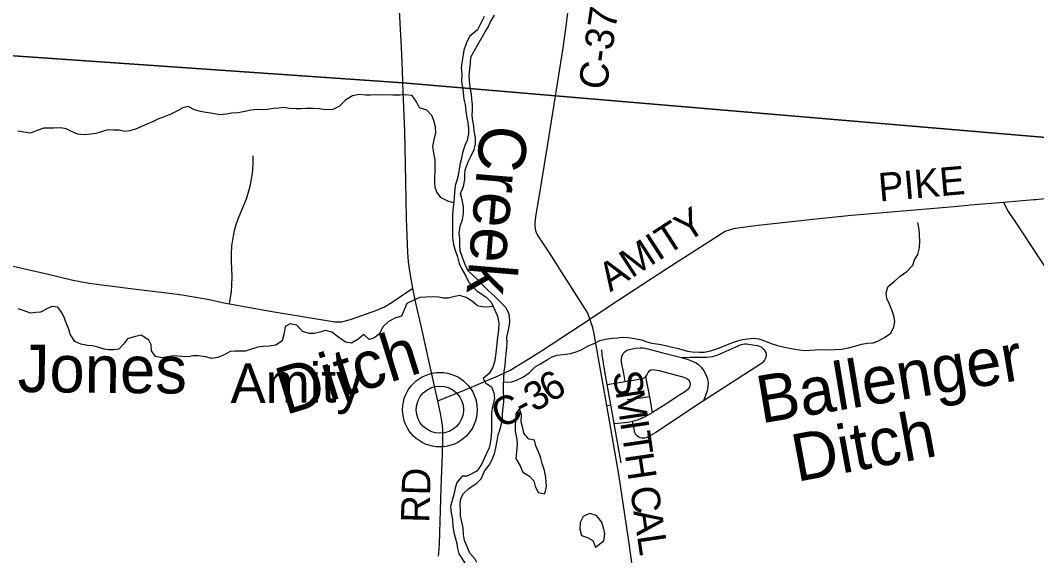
# Model space of a CAD drawing. Extents: x 114604 to 551442, y 316898 to 567001.
# Drawn here: x 131240 to 141956, y 424165 to 429812 of the extents above; entities that cross this region are included whole.
import ezdxf

# ---------------------------------------------------------------- set-up
doc = ezdxf.new("R2010")
doc.units = 0
for name, color, linetype in [('_CIVIL_CONSTRUCTION', 7, 'Continuous'), ('DV_X_County_Line', 7, 'Continuous'), ('GE_P_Alignment_1000_Cardinal_Points', 7, 'Continuous'), ('GE_P_Alignment_500_Bearings', 7, 'Continuous'), ('GE_P_Alignment_500_Distances', 7, 'Continuous'), ('GE_X_Alignment', 7, 'Continuous'), ('MT_X_Edge_Line', 7, 'Continuous'), ('PM_P_Cells', 7, 'Continuous'), ('PM_P_CL_Double_Solid', 7, 'Continuous'), ('PM_P_Crosswalk', 7, 'Continuous'), ('PM_P_Stop_Line', 7, 'Continuous'), ('PM_X_Dotted_Line', 7, 'Continuous'), ('RD_P_GR_Rt', 7, 'Continuous')]:
    doc.layers.add(name, color=color, linetype=linetype)

msp = doc.modelspace()

# ---------------------------------------------------------------- linework, layer by layer
at = {"layer": 'DV_X_County_Line'}
for points in [[(136061, 429549), (136141, 429690), (136173, 429740), (136199, 429796), (136239, 429867)], [(136129, 429854), (136061, 429713)], [(136061, 429713), (135975, 429641), (135944, 429575), (135918, 429499), (135908, 429449), (135895, 429363), (135889, 429311), (135895, 429243), (135892, 429172), (135902, 429104), (135910, 429050), (135918, 428980), (135930, 428926), (135939, 428855), (135947, 428785), (135957, 428735), (135964, 428671), (135964, 428619), (135950, 428546), (135926, 428492), (135903, 428416), (135887, 428342), (135875, 428288), (135858, 428176), (135842, 428124), (135826, 428070), (135817, 427995), (135813, 427941), (135807, 427871), (135801, 427811), (135796, 427749), (135796, 427570), (135797, 427520), (135809, 427448), (135823, 427398), (135850, 427317), (135866, 427247), (135894, 427187), (135934, 427121), (135968, 427046), (136027, 426986), (136058, 426954)], [(136058, 427082), (136020, 427116), (135958, 427173), (135926, 427245), (135901, 427311), (135877, 427381), (135875, 427446), (135873, 427514), (135868, 427564), (135876, 427640), (135902, 427710), (135913, 427776), (135913, 427849), (135897, 427917), (135881, 427987), (135912, 428061), (135928, 428133), (135928, 428186), (135931, 428236), (135961, 428318), (135993, 428384), (136024, 428450), (136038, 428506), (136038, 428574), (136026, 428646), (136021, 428697), (136011, 428751), (136005, 428805), (136007, 428873), (136008, 428925), (136002, 428981), (135998, 429032), (135982, 429106), (135977, 429176), (135973, 429228), (135981, 429300), (135985, 429360), (135990, 429425), (136028, 429495), (136061, 429549)], [(136055, 424931), (136099, 424976), (136134, 425056), (136182, 425118), (136212, 425173), (136238, 425239), (136252, 425303), (136269, 425377), (136279, 425438), (136295, 425488), (136309, 425540), (136323, 425607), (136324, 425659), (136330, 425733), (136338, 425783), (136338, 425839), (136336, 425894), (136333, 425968), (136339, 426032), (136343, 426112), (136353, 426169), (136354, 426227), (136362, 426299), (136370, 426357), (136372, 426412), (136370, 426466), (136383, 426534), (136399, 426596), (136403, 426647), (136393, 426713), (136362, 426781), (136300, 426841), (136236, 426907), (136172, 426961), (136058, 427082)], [(136058, 426954), (136148, 426896), (136204, 426838), (136244, 426756), (136271, 426692), (136287, 426618), (136283, 426544), (136273, 426469), (136266, 426405), (136258, 426333), (136250, 426281), (136242, 426220), (136221, 426154), (136185, 426086), (136121, 426033), (136147, 425983), (136207, 425945), (136232, 425883), (136238, 425827), (136230, 425773), (136214, 425721), (136208, 425666), (136209, 425556), (136207, 425484), (136203, 425427), (136195, 425351), (136184, 425301), (136152, 425237), (136104, 425125), (136054, 425058)], [(136054, 425058), (135951, 425002), (135900, 425002), (135842, 424938), (135824, 424876), (135814, 424824), (135795, 424748), (135777, 424684), (135783, 424616), (135796, 424545), (135802, 424477), (135810, 424411), (135825, 424357), (135841, 424292), (135851, 424240), (135865, 424186), (135909, 424114), (135956, 424043), (136012, 423991), (136054, 423981)], [(136054, 424093), (136035, 424129), (135979, 424190), (135955, 424252), (135925, 424324), (135912, 424390), (135908, 424459), (135881, 424585), (135881, 424635), (135877, 424708), (135883, 424768), (135912, 424822), (135972, 424876), (136055, 424931)]]:
    msp.add_lwpolyline(points, dxfattribs=at)
at = {"layer": 'GE_P_Alignment_1000_Cardinal_Points'}
for p, q in [((137429, 425969), (137617, 426002)), ((137467, 425756), (137429, 425969)), ((137877, 425842), (137836, 426052)), ((137424, 425749), (137467, 425756)), ((137502, 425558), (137467, 425756)), ((137907, 425677), (137877, 425842)), ((137576, 425146), (137502, 425558))]:
    msp.add_line(p, q, dxfattribs=at)
for points in [[(137246, 426661), (137222, 426722), (137190, 426779), (136976, 427109), (136819, 427358), (136693, 427550), (136679, 427580), (136671, 427611), (136668, 427644), (136669, 427677), (136677, 427742), (136704, 427903), (136766, 428292), (136799, 428486), (136883, 429013)], [(133444, 426823), (133465, 426950), (133471, 427014), (133473, 427111), (133467, 427272), (133466, 427349), (133471, 427434), (133480, 427498), (133499, 427594), (133516, 427657), (133537, 427718), (133560, 427779), (133625, 427929), (133644, 427989), (133664, 428064), (133679, 428138), (133690, 428229), (133696, 428321), (133696, 428383)], [(137424, 425749), (137290, 426504), (137276, 426568), (137257, 426631), (137246, 426661)], [(138213, 426257), (138301, 426259), (138478, 426260), (138538, 426266), (138587, 426279), (138842, 426393), (138874, 426400), (138896, 426399), (139009, 426383), (139032, 426375), (139053, 426367), (139083, 426338), (139101, 426308), (139105, 426292), (139105, 426275), (139101, 426258), (139095, 426242), (139087, 426228), (139067, 426203), (139056, 426191), (138877, 426076), (138863, 426069), (138836, 426050), (138444, 425797)], [(137429, 425969), (137402, 426109), (137375, 426282), (137372, 426335)], [(137617, 426002), (137603, 426088), (137580, 426206), (137577, 426242), (137581, 426267), (137595, 426296), (137618, 426320), (137631, 426330), (137646, 426337), (137726, 426353), (137776, 426357), (137808, 426356), (137857, 426347), (138016, 426304), (138213, 426257)], [(138213, 426257), (138280, 426236), (138367, 426198), (138394, 426178), (138418, 426155), (138448, 426116), (138471, 426070), (138486, 426032), (138492, 425987), (138489, 425946), (138477, 425893), (138444, 425797)], [(137836, 426052), (137846, 426069), (137859, 426097), (137874, 426116), (137889, 426127), (137909, 426130), (137973, 426119), (138211, 426055), (138247, 426043), (138271, 426031), (138285, 426019), (138295, 426007), (138300, 425991), (138302, 425973), (138299, 425954), (138292, 425936), (138280, 425922), (138257, 425902), (138218, 425875), (138163, 425841), (138096, 425794), (138019, 425745), (137907, 425677)], [(137617, 426002), (137683, 426014), (137782, 426029), (137810, 426037), (137836, 426052)], [(137698, 424017), (137653, 424342), (137552, 425021), (137424, 425749)], [(137877, 425842), (137759, 425823), (137640, 425809)], [(138444, 425797), (137939, 425466), (137868, 425422), (137839, 425408), (137824, 425404), (137808, 425403), (137792, 425404), (137775, 425408), (137760, 425416), (137747, 425425), (137736, 425437), (137727, 425451), (137720, 425466), (137693, 425584)], [(137693, 425584), (137714, 425588), (137757, 425601), (137833, 425634), (137907, 425677)], [(137502, 425558), (137612, 425571), (137666, 425578), (137693, 425584)]]:
    msp.add_lwpolyline(points, dxfattribs=at)
at = {"layer": 'GE_P_Alignment_500_Bearings'}
for points in [[(136883, 429013), (136964, 429521), (136996, 429749), (137020, 429944), (137112, 430758), (137127, 430921), (137134, 431019), (137136, 431085), (137136, 431133), (137134, 431183), (137128, 431248), (137119, 431313), (136984, 432021), (136923, 432310), (136836, 432696), (136764, 432979), (136612, 433549), (136529, 433866), (136494, 433990), (136459, 434084), (136432, 434144), (136336, 434330)], [(135273, 429149), (135268, 429295), (135258, 429524), (135237, 429917), (135221, 430276), (135193, 430833), (135184, 430963), (135178, 431029), (135174, 431061), (135161, 431125), (135138, 431221), (135100, 431346), (134769, 432374), (134515, 433152), (134441, 433369), (134407, 433461), (134343, 433612), (134319, 433665)], [(135377, 426987), (135356, 427102), (135342, 427192), (135334, 427265), (135327, 427363), (135312, 427723), (135306, 428116), (135293, 428640), (135273, 429149)], [(141611, 427895), (141926, 427922), (141949, 427922), (142074, 427935), (142172, 427943), (142241, 427946), (143106, 428018), (144362, 428129), (144738, 428163), (144822, 428167), (145001, 428163), (145372, 428148), (145683, 428137), (146608, 428095)], [(137246, 426661), (137459, 426803), (138066, 427201), (138671, 427587), (138763, 427616), (138829, 427627), (139020, 427650), (139595, 427716), (140004, 427758), (141086, 427849), (141231, 427862), (141256, 427865), (141611, 427895)], [(142323, 426791), (141729, 427693), (141673, 427774), (141652, 427807), (141624, 427859), (141611, 427889), (141611, 427895)], [(130774, 427307), (131520, 427138), (131781, 427076), (131887, 427054), (131968, 427040), (132072, 427026), (132546, 426967), (132758, 426942), (132947, 426916), (133027, 426903), (133234, 426866), (133387, 426833), (133444, 426823)], [(133444, 426823), (133874, 426745), (134555, 426631), (134625, 426632), (134721, 426657), (134998, 426756), (135081, 426791), (135161, 426839), (135237, 426893), (135377, 426987)], [(135642, 425800), (135572, 426111), (135474, 426558), (135408, 426846), (135377, 426987)], [(135642, 425800), (135843, 425878), (135930, 425915), (136097, 425983), (136194, 426026), (136271, 426057), (136406, 426122), (136612, 426249), (136734, 426327), (137246, 426661)], [(135650, 424158), (135654, 424191), (135659, 424289), (135678, 424879), (135692, 425239), (135696, 425403), (135694, 425501), (135687, 425566), (135671, 425663), (135642, 425800)]]:
    msp.add_lwpolyline(points, dxfattribs=at)
at = {"layer": 'GE_P_Alignment_500_Distances'}
for points in [[(148148, 439230), (147386, 428151), (146566, 428193), (136882, 429015), (135272, 429152), (126052, 429792), (117844, 430522)], [(126052, 429792), (135272, 429152), (136882, 429015), (146566, 428193)]]:
    msp.add_lwpolyline(points, dxfattribs=at)
at = {"layer": 'GE_X_Alignment'}
for radius in [393, 249]:
    msp.add_circle((135664, 425705), radius, dxfattribs=at)
at = {"layer": 'MT_X_Edge_Line'}
for points in [[(136504, 425714), (136465, 425665), (136463, 425615), (136459, 425545), (136459, 425479), (136474, 425392), (136478, 425336), (136470, 425260), (136466, 425190), (136509, 425113), (136539, 425045), (136609, 425005), (136655, 424955), (136670, 424899), (136700, 424833), (136772, 424817), (136788, 424896), (136783, 424948), (136779, 425012), (136767, 425064), (136741, 425138), (136727, 425193), (136704, 425259), (136676, 425323), (136660, 425385), (136627, 425391)], [(136627, 425391), (136602, 425395), (136549, 425459), (136539, 425509), (136521, 425577), (136523, 425649), (136504, 425714)], [(137197, 424590), (137173, 424578), (137143, 424514), (137138, 424443), (137156, 424379), (137220, 424356), (137276, 424324), (137303, 424255)], [(137303, 424255), (137394, 424322), (137404, 424394), (137392, 424445), (137370, 424517), (137315, 424587), (137241, 424611), (137197, 424590)]]:
    msp.add_lwpolyline(points, dxfattribs=at)
at = {"layer": 'PM_P_Cells'}
for points in [[(135808, 427886), (135749, 427905), (135679, 427940), (135631, 428000), (135615, 428050), (135609, 428104), (135612, 428163), (135614, 428215), (135614, 428287), (135613, 428341), (135599, 428411), (135591, 428480), (135605, 428550), (135620, 428624), (135618, 428688), (135600, 428756), (135580, 428808), (135525, 428863), (135449, 428889), (135419, 428953), (135371, 429020), (135297, 429028), (135245, 429024), (135169, 429022), (135099, 429025), (135047, 429023), (134996, 429025), (134932, 429023), (134880, 429022), (134814, 429030), (134742, 429016), (134672, 428972), (134605, 428908), (134535, 428872), (134461, 428869), (134395, 428879), (134327, 428883), (134253, 428883), (134199, 428878), (134148, 428878), (134074, 428882), (134020, 428892), (133966, 428886), (133910, 428881), (133842, 428871), (133792, 428867), (133742, 428871), (133670, 428865), (133609, 428850), (133537, 428836), (133467, 428832), (133415, 428824), (133345, 428814), (133269, 428829), (133197, 428839), (133139, 428849), (133077, 428867), (133011, 428902), (132955, 428888), (132898, 428858), (132828, 428822), (132758, 428794), (132690, 428769), (132635, 428741), (132581, 428721), (132511, 428687), (132453, 428665), (132395, 428645), (132341, 428641), (132281, 428652), (132224, 428654), (132164, 428656), (132106, 428638), (132036, 428620), (131982, 428613), (131916, 428603), (131846, 428613), (131778, 428641), (131724, 428666), (131666, 428678), (131592, 428676), (131539, 428674), (131487, 428675), (131417, 428649), (131347, 428621), (131277, 428631), (131213, 428643)], [(136336, 425997), (136419, 426000), (136471, 426017), (136545, 426053), (136605, 426095), (136669, 426156), (136723, 426190), (136797, 426233), (136847, 426261), (136899, 426279), (136959, 426288), (137041, 426298), (137099, 426316), (137153, 426338), (137227, 426379), (137299, 426405), (137349, 426436), (137405, 426448), (137479, 426458), (137537, 426462), (137587, 426469), (137647, 426467), (137717, 426457), (137791, 426443), (137847, 426419), (137897, 426408), (137972, 426396), (138030, 426386), (138098, 426368), (138164, 426353), (138214, 426339), (138274, 426323), (138324, 426315), (138400, 426311), (138450, 426311), (138504, 426324), (138572, 426342), (138630, 426364), (138690, 426389), (138742, 426411), (138804, 426431), (138854, 426446), (138908, 426454), (138972, 426458), (139026, 426452), (139097, 426428), (139157, 426403), (139223, 426383), (139297, 426365), (139349, 426355), (139405, 426343), (139455, 426336), (139509, 426330), (139563, 426332), (139621, 426338), (139692, 426340), (139760, 426337), (139826, 426339), (139898, 426345), (139972, 426358), (140038, 426376), (140112, 426396), (140170, 426405), (140232, 426411), (140282, 426427), (140352, 426466), (140418, 426512), (140449, 426578), (140461, 426631), (140453, 426681), (140431, 426747), (140405, 426817), (140376, 426879), (140368, 426935), (140386, 427002), (140456, 427060), (140516, 427112), (140587, 427163), (140649, 427231), (140669, 427284), (140703, 427342), (140721, 427414), (140724, 427481), (140720, 427547), (140716, 427607), (140704, 427679)], [(136058, 426805), (136007, 426845), (135941, 426890), (135873, 426908), (135823, 426900), (135752, 426882), (135702, 426883), (135650, 426893), (135586, 426895), (135520, 426891), (135454, 426890), (135388, 426862), (135316, 426824), (135259, 426692), (135189, 426670), (135118, 426630), (135064, 426580), (135028, 426504), (134967, 426458), (134917, 426446), (134861, 426499), (134799, 426445), (134733, 426407), (134669, 426417), (134599, 426465), (134525, 426524), (134461, 426542), (134399, 426524), (134337, 426510), (134284, 426509), (134214, 426531), (134157, 426597), (134087, 426612), (134032, 426582), (134022, 426512), (134002, 426431), (133935, 426385), (133867, 426376), (133801, 426370), (133745, 426364), (133679, 426342), (133613, 426322), (133563, 426321), (133502, 426323), (133452, 426319), (133388, 426285), (133324, 426255), (133258, 426245), (133194, 426264), (133116, 426272), (133060, 426274), (133009, 426264), (132941, 426265), (132863, 426273), (132791, 426261), (132737, 426253), (132665, 426266), (132623, 426326), (132621, 426390), (132594, 426440), (132516, 426491), (132441, 426475), (132371, 426453), (132327, 426397), (132279, 426345), (132226, 426335), (132174, 426338), (132124, 426344), (132056, 426366), (132000, 426378), (131948, 426381), (131878, 426395), (131814, 426423), (131770, 426493), (131749, 426560), (131727, 426610), (131707, 426670), (131683, 426722), (131635, 426785), (131571, 426793), (131521, 426769), (131453, 426735), (131403, 426731), (131347, 426722), (131281, 426746), (131219, 426770)], [(136058, 426805), (136110, 426792), (136171, 426789), (136224, 426798)]]:
    msp.add_lwpolyline(points, dxfattribs=at)
at = {"layer": 'PM_X_Dotted_Line'}
msp.add_line((135664, 425705), (135664, 425705), dxfattribs=at)

# ---------------------------------------------------------------- texts
at = {"layer": '_CIVIL_CONSTRUCTION'}
msp.add_text('Amity', height=417, rotation=0.4114, dxfattribs=at).set_placement((133456, 425774))
at = {"layer": 'PM_P_CL_Double_Solid'}
for s, rotation, p in [('C-37', 81.5174, (137419, 429069)), ('PIKE', 5.0469, (140300, 427900)), ('AMITY', 32.8839, (137460, 426942)), ('6', 31.7397, (136829, 425772)), ('3', 29.3873, (136657, 425674)), ('C', 23.9048, (136293, 425504)), ('-', 26.874, (136534, 425612)), ('RD', 88.4377, (135552, 424509))]:
    msp.add_text(s, height=300, rotation=rotation, dxfattribs=at).set_placement(p)
at = {"layer": 'PM_P_Crosswalk'}
for s, rotation, p in [('S', 278.4342, (137486, 426097)), ('M', 278.4324, (137516, 425897)), ('I', 278.435, (137563, 425575)), ('T', 278.4344, (137582, 425453)), ('H', 278.4327, (137614, 425231)), ('C', 278.4339, (137667, 424879)), ('A', 278.4335, (137703, 424635)), ('L', 278.4335, (137742, 424374))]:
    msp.add_text(s, height=300, rotation=rotation, dxfattribs=at).set_placement(p)
at = {"layer": 'PM_P_Stop_Line'}
for s, height, rotation, p in [('Ditch', 500.1, 17.3641, (134035, 425646)), ('Jones', 500, 359.43, (131211, 425892)), ('Ballenger', 500, 9.5084, (139050, 425559)), ('Ditch', 500, 10.4575, (139426, 424943))]:
    msp.add_text(s, height=height, rotation=rotation, dxfattribs=at).set_placement(p)
at = {"layer": 'RD_P_GR_Rt'}
msp.add_text('Creek', height=500.1, rotation=265.2353, dxfattribs=at).set_placement((136093, 428719))

doc.saveas('drawing.dxf')
